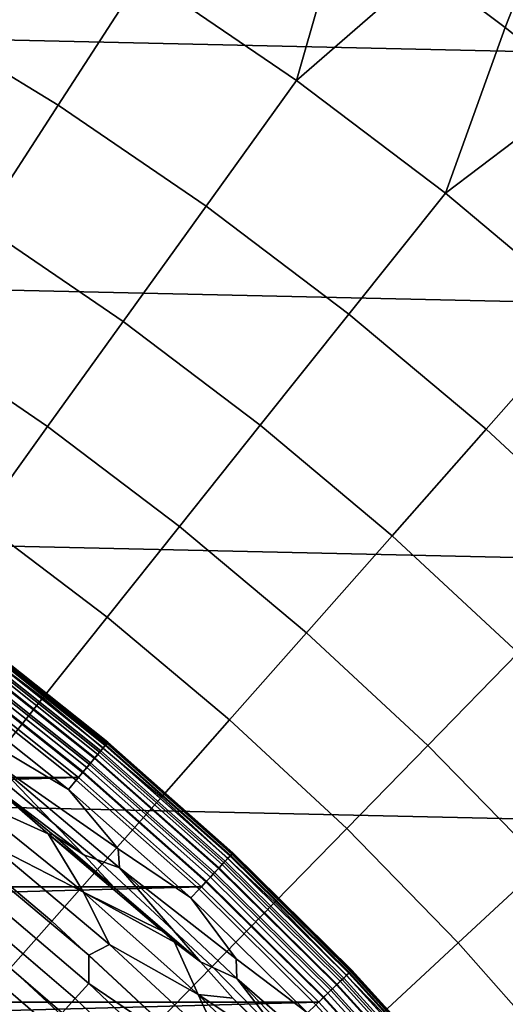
# Model space of a CAD drawing. Header units: metres. Extents: x -28 to 70, y -218 to 28.
# Tile 378 of 463: x 8.3 to 10.41, y 9.2 to 13.48. Entities that reach past the tile are written whole.
import ezdxf

# ---------------------------------------------------------------- set-up
doc = ezdxf.new("R2010")
doc.units = ezdxf.units.M
doc.layers.add('solid_10_261_432_XXX', color=7, linetype='CONTINUOUS')

msp = doc.modelspace()

# ---------------------------------------------------------------- linework, layer by layer
at = {"layer": 'solid_10_261_432_XXX'}
for points in [[(-22.95075, 15.149687, -5), (23.60734, 14.104733, -5), (24.216385, 13.031374, -5), (-23.60734, 14.104733, -5)], [(9.711559, 13.952978, 162.026337), (9.354976, 14.194521, 162.026337), (8.829606, 13.670903, 163.368866), (9.500068, 13.21379, 163.368866)], [(10.682071, 14.145348, 160.683807), (10.06191, 13.70248, 162.026337), (10.405802, 13.443188, 162.026337)], [(11.323954, 13.636919, 160.683807), (10.682071, 14.145348, 160.683807), (10.405802, 13.443188, 162.026337), (10.743014, 13.175266, 162.026337)], [(-23.60734, 14.104733, -5), (24.216385, 13.031374, -5), (24.776649, 11.93179, -5), (-24.216385, 13.031374, -5)], [(8.829606, 13.670903, 163.368866), (8.137192, 14.094029, 163.368866), (7.800948, 13.511639, 164.740463), (8.46475, 13.105997, 164.740463)], [(10.06191, 13.70248, 162.026337), (9.711559, 13.952978, 162.026337), (9.500068, 13.21379, 163.368866)], [(10.405802, 13.443188, 162.026337), (10.06191, 13.70248, 162.026337), (9.500068, 13.21379, 163.368866), (10.146912, 12.723825, 163.368866)], [(9.500068, 13.21379, 163.368866), (8.829606, 13.670903, 163.368866), (8.46475, 13.105997, 164.740463), (9.107508, 12.667772, 164.740463)], [(8.46475, 13.105997, 164.740463), (7.800948, 13.511639, 164.740463), (7.492175, 12.976829, 166.13768), (8.129704, 12.587243, 166.13768)], [(10.743014, 13.175266, 162.026337), (10.405802, 13.443188, 162.026337), (10.146912, 12.723825, 163.368866)], [(10.146912, 12.723825, 163.368866), (9.500068, 13.21379, 163.368866), (9.107508, 12.667772, 164.740463), (9.727623, 12.198053, 164.740463)], [(11.073332, 12.898888, 162.026337), (10.743014, 13.175266, 162.026337), (10.146912, 12.723825, 163.368866), (10.768529, 12.202227, 163.368866)], [(9.107508, 12.667772, 164.740463), (8.46475, 13.105997, 164.740463), (8.129704, 12.587243, 166.13768), (8.74702, 12.166364, 166.13768)], [(-24.216385, 13.031374, -5), (24.776649, 11.93179, -5), (25.28702, 10.80817, -5), (-24.776649, 11.93179, -5)], [(10.768529, 12.202227, 163.368866), (10.146912, 12.723825, 163.368866), (9.727623, 12.198053, 164.740463), (10.323554, 11.698009, 164.740463)], [(9.727623, 12.198053, 164.740463), (9.107508, 12.667772, 164.740463), (8.74702, 12.166364, 166.13768), (9.342589, 11.715237, 166.13768)], [(8.74702, 12.166364, 166.13768), (8.129704, 12.587243, 166.13768), (7.824992, 12.115458, 167.558289), (8.41917, 11.710353, 167.558289)], [(10.323554, 11.698009, 164.740463), (9.727623, 12.198053, 164.740463), (9.342589, 11.715237, 166.13768), (9.914932, 11.234984, 166.13768)], [(11.363374, 11.650291, 163.368866), (10.768529, 12.202227, 163.368866), (10.323554, 11.698009, 164.740463), (10.893818, 11.16888, 164.740463)], [(9.342589, 11.715237, 166.13768), (8.74702, 12.166364, 166.13768), (8.41917, 11.710353, 167.558289), (8.992417, 11.276135, 167.558289)], [(8.41917, 11.710353, 167.558289), (7.824992, 12.115458, 167.558289), (7.551096, 11.691383, 169.000046), (8.124476, 11.300459, 169.000046)], [(-24.776649, 11.93179, -5), (25.28702, 10.80817, -5), (25.74646, 9.662806, -5), (-25.28702, 10.80817, -5)], [(8.992417, 11.276135, 167.558289), (8.41917, 11.710353, 167.558289), (8.124476, 11.300459, 169.000046), (8.677658, 10.881439, 169.000046)], [(9.914932, 11.234984, 166.13768), (9.342589, 11.715237, 166.13768), (8.992417, 11.276135, 167.558289), (9.543308, 10.813883, 167.558289)], [(10.893818, 11.16888, 164.740463), (10.323554, 11.698009, 164.740463), (9.914932, 11.234984, 166.13768), (10.462626, 10.7268, 166.13768)], [(8.677658, 10.881439, 169.000046), (8.124476, 11.300459, 169.000046), (7.863401, 10.937325, 170.460709), (8.398808, 10.531772, 170.460709)], [(9.543308, 10.813883, 167.558289), (8.992417, 11.276135, 167.558289), (8.677658, 10.881439, 169.000046), (9.209267, 10.435368, 169.000046)], [(10.462626, 10.7268, 166.13768), (9.914932, 11.234984, 166.13768), (9.543308, 10.813883, 167.558289), (10.070473, 10.324746, 167.558289)], [(8.398808, 10.531772, 170.460709), (7.863401, 10.937325, 170.460709), (7.636357, 10.621526, 171.937958), (8.156303, 10.227681, 171.937958)], [(9.209267, 10.435368, 169.000046), (8.677658, 10.881439, 169.000046), (8.398808, 10.531772, 170.460709), (8.913333, 10.100034, 170.460709)], [(-25.28702, 10.80817, -5), (25.74646, 9.662806, -5), (26.154049, 8.497979, -5), (-25.74646, 9.662806, -5)], [(8.102662, 10.775452, 235.382996), (8.669649, 10.324762, 235.38298), (8.676058, 10.332395, 235.356216), (8.108652, 10.783418, 235.356216)], [(8.111356, 10.787013, 225.940384), (8.67895, 10.335838, 225.940384), (8.671992, 10.327554, 225.880936), (8.104854, 10.778366, 225.880936)], [(8.108652, 10.783418, 235.356216), (8.676058, 10.332395, 235.356216), (8.679949, 10.337029, 235.328308), (8.112288, 10.788254, 235.328308)], [(8.67895, 10.335838, 225.940384), (8.111356, 10.787013, 225.940384), (8.113499, 10.789863, 226), (8.681243, 10.33857, 226)], [(8.112288, 10.788254, 235.328308), (8.679949, 10.337029, 235.328308), (8.681243, 10.33857, 235.300003), (8.113499, 10.789863, 235.300003)], [(8.113499, 10.789863, 235.300003), (8.681243, 10.33857, 235.300003), (8.681243, 10.33857, 226), (8.113499, 10.789863, 226)], [(10.070473, 10.324746, 167.558289), (9.543308, 10.813883, 167.558289), (9.209267, 10.435368, 169.000046), (9.717978, 9.963351, 169.000046)], [(8.079213, 10.744267, 225.768066), (8.644558, 10.294881, 225.768066), (8.624482, 10.270972, 225.716309), (8.06045, 10.719315, 225.716309)], [(8.072021, 10.734703, 235.451141), (8.636864, 10.285718, 235.451141), (8.64985, 10.301184, 235.430939), (8.084158, 10.750843, 235.430939)], [(8.094087, 10.764048, 225.823212), (8.660473, 10.313834, 225.823212), (8.644558, 10.294881, 225.768066), (8.079213, 10.744267, 225.768066)], [(8.084158, 10.750843, 235.430939), (8.64985, 10.301184, 235.430939), (8.660853, 10.314287, 235.408066), (8.094441, 10.76452, 235.408066)], [(8.104854, 10.778366, 225.880936), (8.671992, 10.327554, 225.880936), (8.660473, 10.313834, 225.823212), (8.094087, 10.764048, 225.823212)], [(8.094441, 10.76452, 235.408066), (8.660853, 10.314287, 235.408066), (8.669649, 10.324762, 235.38298), (8.102662, 10.775452, 235.382996)], [(8.027123, 10.674995, 235.491913), (8.588825, 10.228508, 235.491913), (8.606037, 10.249006, 235.481949), (8.04321, 10.696388, 235.481949)], [(8.06045, 10.719315, 225.716309), (8.624482, 10.270972, 225.716309), (8.600536, 10.242455, 225.668716), (8.038071, 10.689553, 225.668716)], [(8.04321, 10.696388, 235.481949), (8.606037, 10.249006, 235.481949), (8.62216, 10.268207, 235.468262), (8.058278, 10.716427, 235.468262)], [(8.058278, 10.716427, 235.468262), (8.62216, 10.268207, 235.468262), (8.636864, 10.285718, 235.451141), (8.072021, 10.734703, 235.451141)], [(10.984306, 10.191947, 166.13768), (10.462626, 10.7268, 166.13768), (10.070473, 10.324746, 167.558289), (10.5726, 9.809939, 167.558289)], [(8.012403, 10.655419, 225.625946), (8.573073, 10.209749, 225.625946), (8.542492, 10.173329, 225.588638), (7.983821, 10.61741, 225.588638)], [(8.010347, 10.652685, 235.497971), (7.993875, 10.62958, 235.5), (8.553211, 10.184919, 235.5), (8.570875, 10.207131, 235.497971)], [(8.588825, 10.228508, 235.491913), (8.027123, 10.674995, 235.491913), (8.010347, 10.652685, 235.497971), (8.570875, 10.207131, 235.497971)], [(8.038071, 10.689553, 225.668716), (8.600536, 10.242455, 225.668716), (8.573073, 10.209749, 225.625946), (8.012403, 10.655419, 225.625946)], [(8.553211, 10.184919, 235.5), (7.993875, 10.62958, 235.5), (-8.553132, 10.184985, 235.5)], [(7.983821, 10.61741, 225.588638), (8.542492, 10.173329, 225.588638), (8.50924, 10.133729, 225.557358), (7.952745, 10.576081, 225.557358)], [(8.188899, 10.324059, 225.532532), (7.952745, 10.576081, 225.557358), (8.50924, 10.133729, 225.557358)], [(8.913333, 10.100034, 170.460709), (8.398808, 10.531772, 170.460709), (8.156303, 10.227681, 171.937958), (8.655972, 9.80841, 171.937958)], [(9.717978, 9.963351, 169.000046), (9.209267, 10.435368, 169.000046), (8.913333, 10.100034, 170.460709), (9.405698, 9.643186, 170.460709)], [(8.055023, 10.105194, 225.48735), (7.90462, 10.337923, 225.499588), (8.170646, 10.157894, 225.501312), (8.421195, 9.940502, 225.500626)], [(8.196308, 10.244389, 225.514542), (8.188899, 10.324059, 225.532532), (8.50924, 10.133729, 225.557358), (8.725433, 9.87477, 225.532532)], [(8.660473, 10.313834, 225.823212), (9.201863, 9.833853, 225.823212), (9.184955, 9.815783, 225.768066), (8.644558, 10.294881, 225.768066)], [(8.64985, 10.301184, 235.430939), (9.190578, 9.821793, 235.430939), (9.202269, 9.834286, 235.408066), (8.660853, 10.314287, 235.408066)], [(8.671992, 10.327554, 225.880936), (9.214104, 9.846934, 225.880936), (9.201863, 9.833853, 225.823212), (8.660473, 10.313834, 225.823212)], [(8.660853, 10.314287, 235.408066), (9.202269, 9.834286, 235.408066), (9.211614, 9.844274, 235.38298), (8.669649, 10.324762, 235.38298)], [(8.669649, 10.324762, 235.38298), (9.211614, 9.844274, 235.38298), (9.218423, 9.85155, 235.356216), (8.676058, 10.332395, 235.356216)], [(8.67895, 10.335838, 225.940384), (9.221496, 9.854834, 225.940384), (9.214104, 9.846934, 225.880936), (8.671992, 10.327554, 225.880936)], [(8.676058, 10.332395, 235.356216), (9.218423, 9.85155, 235.356216), (9.222557, 9.855968, 235.328293), (8.679949, 10.337029, 235.328308)], [(9.221496, 9.854834, 225.940384), (8.67895, 10.335838, 225.940384), (8.681243, 10.33857, 226), (9.223932, 9.857437, 226)], [(8.679949, 10.337029, 235.328308), (9.222557, 9.855968, 235.328293), (9.223932, 9.857437, 235.300003), (8.681243, 10.33857, 235.300003)], [(8.681243, 10.33857, 235.300003), (9.223932, 9.857437, 235.300003), (9.223932, 9.857437, 226), (8.681243, 10.33857, 226)], [(10.5726, 9.809939, 167.558289), (10.070473, 10.324746, 167.558289), (9.717978, 9.963351, 169.000046), (10.202531, 9.466565, 169.000046)], [(8.170646, 10.157894, 225.501312), (8.046214, 10.287325, 225.503647), (8.196308, 10.244389, 225.514542), (8.57647, 9.849607, 225.503647)], [(8.624482, 10.270972, 225.716309), (9.163623, 9.792986, 225.716309), (9.138181, 9.765797, 225.668716), (8.600536, 10.242455, 225.668716)], [(8.606037, 10.249006, 235.481949), (9.144027, 9.772044, 235.481934), (9.161157, 9.790351, 235.468246), (8.62216, 10.268207, 235.468262)], [(8.62216, 10.268207, 235.468262), (9.161157, 9.790351, 235.468246), (9.17678, 9.807047, 235.451141), (8.636864, 10.285718, 235.451141)], [(8.644558, 10.294881, 225.768066), (9.184955, 9.815783, 225.768066), (9.163623, 9.792986, 225.716309), (8.624482, 10.270972, 225.716309)], [(8.636864, 10.285718, 235.451141), (9.17678, 9.807047, 235.451141), (9.190578, 9.821793, 235.430939), (8.64985, 10.301184, 235.430939)], [(8.655972, 9.80841, 171.937958), (8.156303, 10.227681, 171.937958), (7.950529, 9.969648, 173.429489), (8.437592, 9.560954, 173.429489)], [(8.731174, 9.792526, 225.514542), (8.196308, 10.244389, 225.514542), (8.725433, 9.87477, 225.532532)], [(8.57647, 9.849607, 225.503647), (8.196308, 10.244389, 225.514542), (8.731174, 9.792526, 225.514542)], [(9.125739, 9.752501, 235.491913), (8.588825, 10.228508, 235.491913), (8.570875, 10.207131, 235.497971), (9.106667, 9.732119, 235.497971)], [(8.600536, 10.242455, 225.668716), (9.138181, 9.765797, 225.668716), (9.109, 9.734612, 225.625946), (8.573073, 10.209749, 225.625946)], [(8.588825, 10.228508, 235.491913), (9.125739, 9.752501, 235.491913), (9.144027, 9.772044, 235.481934), (8.606037, 10.249006, 235.481949)], [(8.553211, 10.184919, 235.5), (-8.553132, 10.184985, 235.5), (-9.087808, 9.710908, 235.5)], [(9.087883, 9.710837, 235.5), (8.553211, 10.184919, 235.5), (-9.087808, 9.710908, 235.5)], [(8.573073, 10.209749, 225.625946), (9.109, 9.734612, 225.625946), (9.076508, 9.699887, 225.588638), (8.542492, 10.173329, 225.588638)], [(8.570875, 10.207131, 235.497971), (8.553211, 10.184919, 235.5), (9.087883, 9.710837, 235.5), (9.106667, 9.732119, 235.497971)], [(8.443167, 9.935765, 225.501495), (8.170646, 10.157894, 225.501312), (8.57647, 9.849607, 225.503647)], [(8.421195, 9.940502, 225.500626), (8.170646, 10.157894, 225.501312), (8.443167, 9.935765, 225.501495)], [(8.542492, 10.173329, 225.588638), (9.076508, 9.699887, 225.588638), (9.041178, 9.662129, 225.557358), (8.50924, 10.133729, 225.557358)], [(8.055023, 10.105194, 225.48735), (8.57445, 9.686679, 225.488312), (8.167869, 9.896324, 225.466537)], [(8.421195, 9.940502, 225.500626), (8.57445, 9.686679, 225.488312), (8.055023, 10.105194, 225.48735)], [(8.725433, 9.87477, 225.532532), (8.50924, 10.133729, 225.557358), (9.041178, 9.662129, 225.557358)], [(9.405698, 9.643186, 170.460709), (8.913333, 10.100034, 170.460709), (8.655972, 9.80841, 171.937958), (9.134122, 9.364752, 171.937958)], [(8.437592, 9.560954, 173.429489), (7.950529, 9.969648, 173.429489), (7.781807, 9.758078, 174.932922), (8.258534, 9.358057, 174.932922)], [(8.421195, 9.940502, 225.500626), (8.443167, 9.935765, 225.501495), (8.709588, 9.706434, 225.501694)], [(8.421195, 9.940502, 225.500626), (8.709588, 9.706434, 225.501694), (8.91799, 9.518096, 225.501862)], [(8.421195, 9.940502, 225.500626), (8.91799, 9.518096, 225.501862), (8.57445, 9.686679, 225.488312)], [(8.709588, 9.706434, 225.501694), (8.443167, 9.935765, 225.501495), (8.57647, 9.849607, 225.503647)], [(10.202531, 9.466565, 169.000046), (9.717978, 9.963351, 169.000046), (9.405698, 9.643186, 170.460709), (9.874679, 9.162363, 170.460709)], [(8.688225, 9.46021, 225.46727), (8.598422, 9.413094, 225.437424), (8.083549, 9.844133, 225.437164), (8.167869, 9.896324, 225.466537)], [(8.57445, 9.686679, 225.488312), (8.688225, 9.46021, 225.46727), (8.167869, 9.896324, 225.466537)], [(8.083549, 9.844133, 225.437164), (8.598422, 9.413094, 225.437424), (8.597404, 9.291074, 225.39946), (8.085264, 9.726915, 225.399765)], [(8.709588, 9.706434, 225.501694), (8.57647, 9.849607, 225.503647), (8.731174, 9.792526, 225.514542), (9.082955, 9.38459, 225.503647)], [(8.731174, 9.792526, 225.514542), (8.725433, 9.87477, 225.532532), (9.041178, 9.662129, 225.557358), (9.237358, 9.397632, 225.532532)], [(9.214104, 9.846934, 225.880936), (9.729621, 9.337895, 225.880936), (9.716697, 9.32549, 225.823212), (9.201863, 9.833853, 225.823212)], [(9.202269, 9.834286, 235.408066), (9.717125, 9.325902, 235.408066), (9.726994, 9.335373, 235.38298), (9.211614, 9.844274, 235.38298)], [(9.211614, 9.844274, 235.38298), (9.726994, 9.335373, 235.38298), (9.734183, 9.342273, 235.356216), (9.218423, 9.85155, 235.356216)], [(9.221496, 9.854834, 225.940384), (9.737427, 9.345387, 225.940384), (9.729621, 9.337895, 225.880936), (9.214104, 9.846934, 225.880936)], [(9.218423, 9.85155, 235.356216), (9.734183, 9.342273, 235.356216), (9.738548, 9.346462, 235.328293), (9.222557, 9.855968, 235.328293)], [(9.737427, 9.345387, 225.940384), (9.221496, 9.854834, 225.940384), (9.223932, 9.857437, 226), (9.74, 9.347856, 226)], [(9.222557, 9.855968, 235.328293), (9.738548, 9.346462, 235.328293), (9.74, 9.347856, 235.300003), (9.223932, 9.857437, 235.300003)], [(9.223932, 9.857437, 235.300003), (9.74, 9.347856, 235.300003), (9.74, 9.347856, 226), (9.223932, 9.857437, 226)], [(9.134122, 9.364752, 171.937958), (8.655972, 9.80841, 171.937958), (8.437592, 9.560954, 173.429489), (8.903678, 9.128489, 173.429489)], [(9.161157, 9.790351, 235.468246), (9.673714, 9.284239, 235.468246), (9.690211, 9.300072, 235.451126), (9.17678, 9.807047, 235.451141)], [(9.184955, 9.815783, 225.768066), (9.698841, 9.308353, 225.768066), (9.676316, 9.286736, 225.716309), (9.163623, 9.792986, 225.716309)], [(9.17678, 9.807047, 235.451141), (9.690211, 9.300072, 235.451126), (9.704781, 9.314054, 235.430939), (9.190578, 9.821793, 235.430939)], [(9.201863, 9.833853, 225.823212), (9.716697, 9.32549, 225.823212), (9.698841, 9.308353, 225.768066), (9.184955, 9.815783, 225.768066)], [(9.190578, 9.821793, 235.430939), (9.704781, 9.314054, 235.430939), (9.717125, 9.325902, 235.408066), (9.202269, 9.834286, 235.408066)], [(11.048443, 9.270744, 167.558289), (10.5726, 9.809939, 167.558289), (10.202531, 9.466565, 169.000046), (10.661717, 8.946243, 169.000046)], [(9.24117, 9.312773, 225.514542), (8.731174, 9.792526, 225.514542), (9.237358, 9.397632, 225.532532)], [(9.082955, 9.38459, 225.503647), (8.731174, 9.792526, 225.514542), (9.24117, 9.312773, 225.514542)], [(9.636314, 9.248344, 235.491913), (9.125739, 9.752501, 235.491913), (9.106667, 9.732119, 235.497971), (9.616176, 9.229016, 235.497971)], [(9.138181, 9.765797, 225.668716), (9.64945, 9.260952, 225.668716), (9.618637, 9.23138, 225.625946), (9.109, 9.734612, 225.625946)], [(9.125739, 9.752501, 235.491913), (9.636314, 9.248344, 235.491913), (9.655625, 9.266878, 235.481934), (9.144027, 9.772044, 235.481934)], [(9.163623, 9.792986, 225.716309), (9.676316, 9.286736, 225.716309), (9.64945, 9.260952, 225.668716), (9.138181, 9.765797, 225.668716)], [(9.144027, 9.772044, 235.481934), (9.655625, 9.266878, 235.481934), (9.673714, 9.284239, 235.468246), (9.161157, 9.790351, 235.468246)], [(9.087883, 9.710837, 235.5), (-9.087808, 9.710908, 235.5), (-9.596246, 9.208803, 235.5)], [(9.596316, 9.20873, 235.5), (9.087883, 9.710837, 235.5), (-9.596246, 9.208803, 235.5)], [(8.085264, 9.726915, 225.399765), (8.597404, 9.291074, 225.39946), (8.538376, 9.225458, 225.353577), (8.0306, 9.659351, 225.354584)], [(9.109, 9.734612, 225.625946), (9.618637, 9.23138, 225.625946), (9.584327, 9.19845, 225.588638), (9.076508, 9.699887, 225.588638)], [(9.106667, 9.732119, 235.497971), (9.087883, 9.710837, 235.5), (9.596316, 9.20873, 235.5), (9.616176, 9.229016, 235.497971)], [(8.57445, 9.686679, 225.488312), (8.91799, 9.518096, 225.501862), (8.969722, 9.470067, 225.501907)], [(8.57445, 9.686679, 225.488312), (8.969722, 9.470067, 225.501907), (9.072295, 9.242275, 225.489487)], [(8.57445, 9.686679, 225.488312), (9.072295, 9.242275, 225.489487), (8.688225, 9.46021, 225.46727)], [(8.91799, 9.518096, 225.501862), (8.709588, 9.706434, 225.501694), (9.082955, 9.38459, 225.503647)], [(9.076508, 9.699887, 225.588638), (9.584327, 9.19845, 225.588638), (9.54702, 9.162644, 225.557358), (9.041178, 9.662129, 225.557358)], [(-25.74646, 9.662806, -5), (26.154049, 8.497979, -5), (26.508976, 7.316027, -5), (-26.154049, 8.497979, -5)], [(8.0306, 9.659351, 225.354584), (8.538376, 9.225458, 225.353577), (8.482078, 9.163222, 225.300171), (7.978451, 9.595246, 225.302002)], [(9.237358, 9.397632, 225.532532), (9.041178, 9.662129, 225.557358), (9.54702, 9.162644, 225.557358)], [(9.874679, 9.162363, 170.460709), (9.405698, 9.643186, 170.460709), (9.134122, 9.364752, 171.937958), (9.589561, 8.897813, 171.937958)], [(7.978451, 9.595246, 225.302002), (8.482078, 9.163222, 225.300171), (8.428937, 9.10484, 225.239639), (7.929218, 9.535089, 225.242416)], [(8.903678, 9.128489, 173.429489), (8.437592, 9.560954, 173.429489), (8.258534, 9.358057, 174.932922), (8.714728, 8.93477, 174.932922)], [(7.929218, 9.535089, 225.242416), (8.428937, 9.10484, 225.239639), (8.379361, 9.050758, 225.17247), (7.883275, 9.479335, 225.17627)], [(8.969722, 9.470067, 225.501907), (8.91799, 9.518096, 225.501862), (9.082955, 9.38459, 225.503647)], [(7.883275, 9.479335, 225.17627), (8.379361, 9.050758, 225.17247), (8.333728, 9.001388, 225.099152), (7.840972, 9.428413, 225.10408)], [(9.185421, 8.997527, 225.468201), (9.09039, 8.955863, 225.437866), (8.598422, 9.413094, 225.437424), (8.688225, 9.46021, 225.46727)], [(9.072295, 9.242275, 225.489487), (9.185421, 8.997527, 225.468201), (8.688225, 9.46021, 225.46727)], [(9.072295, 9.242275, 225.489487), (8.969722, 9.470067, 225.501907), (9.082955, 9.38459, 225.503647), (9.223384, 9.226834, 225.502151)], [(10.661717, 8.946243, 169.000046), (10.202531, 9.466565, 169.000046), (9.874679, 9.162363, 170.460709), (10.31911, 8.658761, 170.460709)], [(7.840972, 9.428413, 225.10408), (8.333728, 9.001388, 225.099152), (8.292384, 8.957107, 225.020248), (7.802633, 9.38271, 225.026382)], [(8.598422, 9.413094, 225.437424), (9.09039, 8.955863, 225.437866), (8.597404, 9.291074, 225.39946)], [(9.223384, 9.226834, 225.502151), (9.082955, 9.38459, 225.503647), (9.24117, 9.312773, 225.514542), (9.564265, 8.893561, 225.503647)], [(9.24117, 9.312773, 225.514542), (9.237358, 9.397632, 225.532532), (9.54702, 9.162644, 225.557358), (9.723231, 8.89399, 225.532532)], [(8.714728, 8.93477, 174.932922), (8.258534, 9.358057, 174.932922), (8.119081, 9.200037, 176.445908), (8.567573, 8.783898, 176.445908)], [(9.589561, 8.897813, 171.937958), (9.134122, 9.364752, 171.937958), (8.903678, 9.128489, 173.429489), (9.347628, 8.67333, 173.429489)], [(9.716697, 9.32549, 225.823212), (10.203485, 8.790213, 225.823212), (10.184735, 8.77406, 225.768066), (9.698841, 9.308353, 225.768066)], [(9.704781, 9.314054, 235.430939), (10.190974, 8.779434, 235.430923), (10.203937, 8.790602, 235.408051), (9.717125, 9.325902, 235.408066)], [(9.729621, 9.337895, 225.880936), (10.217058, 8.801906, 225.880936), (10.203485, 8.790213, 225.823212), (9.716697, 9.32549, 225.823212)], [(9.717125, 9.325902, 235.408066), (10.203937, 8.790602, 235.408051), (10.214299, 8.799529, 235.38298), (9.726994, 9.335373, 235.38298)], [(9.726994, 9.335373, 235.38298), (10.214299, 8.799529, 235.38298), (10.221848, 8.806033, 235.356216), (9.734183, 9.342273, 235.356216)], [(9.737427, 9.345387, 225.940384), (10.225255, 8.808967, 225.940384), (10.217058, 8.801906, 225.880936), (9.729621, 9.337895, 225.880936)], [(9.734183, 9.342273, 235.356216), (10.221848, 8.806033, 235.356216), (10.226433, 8.809981, 235.328293), (9.738548, 9.346462, 235.328293)], [(10.225255, 8.808967, 225.940384), (9.737427, 9.345387, 225.940384), (9.74, 9.347856, 226), (10.227957, 8.811295, 226)], [(9.738548, 9.346462, 235.328293), (10.226433, 8.809981, 235.328293), (10.227957, 8.811295, 235.300003), (9.74, 9.347856, 235.300003)], [(9.74, 9.347856, 235.300003), (10.227957, 8.811295, 235.300003), (10.227957, 8.811295, 226), (9.74, 9.347856, 226)], [(8.597404, 9.291074, 225.39946), (9.086087, 8.828968, 225.399307), (9.022703, 8.765525, 225.352676), (8.538376, 9.225458, 225.353577)], [(9.09039, 8.955863, 225.437866), (9.086087, 8.828968, 225.399307), (8.597404, 9.291074, 225.39946)], [(9.724846, 8.806494, 225.514542), (9.24117, 9.312773, 225.514542), (9.723231, 8.89399, 225.532532)], [(9.564265, 8.893561, 225.503647), (9.24117, 9.312773, 225.514542), (9.724846, 8.806494, 225.514542)], [(9.676316, 9.286736, 225.716309), (10.161082, 8.753683, 225.716309), (10.132871, 8.729379, 225.668716), (9.64945, 9.260952, 225.668716)], [(9.655625, 9.266878, 235.481934), (10.139357, 8.734966, 235.481934), (10.158351, 8.75133, 235.468246), (9.673714, 9.284239, 235.468246)], [(9.673714, 9.284239, 235.468246), (10.158351, 8.75133, 235.468246), (10.175674, 8.766254, 235.451126), (9.690211, 9.300072, 235.451126)], [(9.698841, 9.308353, 225.768066), (10.184735, 8.77406, 225.768066), (10.161082, 8.753683, 225.716309), (9.676316, 9.286736, 225.716309)], [(9.690211, 9.300072, 235.451126), (10.175674, 8.766254, 235.451126), (10.190974, 8.779434, 235.430923), (9.704781, 9.314054, 235.430939)], [(9.072295, 9.242275, 225.489487), (9.223384, 9.226834, 225.502151), (9.470394, 8.97691, 225.502396)], [(9.072295, 9.242275, 225.489487), (9.470394, 8.97691, 225.502396), (9.547273, 8.77307, 225.490875)], [(9.072295, 9.242275, 225.489487), (9.547273, 8.77307, 225.490875), (9.185421, 8.997527, 225.468201)], [(10.119079, 8.717497, 235.491913), (9.636314, 9.248344, 235.491913), (9.616176, 9.229016, 235.497971), (10.097931, 8.699278, 235.497971)], [(9.64945, 9.260952, 225.668716), (10.132871, 8.729379, 225.668716), (10.100514, 8.701504, 225.625946), (9.618637, 9.23138, 225.625946)], [(9.636314, 9.248344, 235.491913), (10.119079, 8.717497, 235.491913), (10.139357, 8.734966, 235.481934), (9.655625, 9.266878, 235.481934)], [(9.596316, 9.20873, 235.5), (-9.596246, 9.208803, 235.5), (-10.076961, 8.680141, 235.5)], [(10.077027, 8.680064, 235.5), (9.596316, 9.20873, 235.5), (-10.076961, 8.680141, 235.5)], [(8.567573, 8.783898, 176.445908), (8.119081, 9.200037, 176.445908), (8.019452, 9.087145, 177.966064), (8.46244, 8.676111, 177.966064)], [(8.538376, 9.225458, 225.353577), (9.022703, 8.765525, 225.352676), (8.962263, 8.705372, 225.298416), (8.482078, 9.163222, 225.300171)], [(9.470394, 8.97691, 225.502396), (9.223384, 9.226834, 225.502151), (9.564265, 8.893561, 225.503647)], [(9.618637, 9.23138, 225.625946), (10.100514, 8.701504, 225.625946), (10.064485, 8.670465, 225.588638), (9.584327, 9.19845, 225.588638)], [(9.616176, 9.229016, 235.497971), (9.596316, 9.20873, 235.5), (10.077027, 8.680064, 235.5), (10.097931, 8.699278, 235.497971)]]:
    msp.add_3dface(points, dxfattribs=at)

doc.saveas('drawing.dxf')
